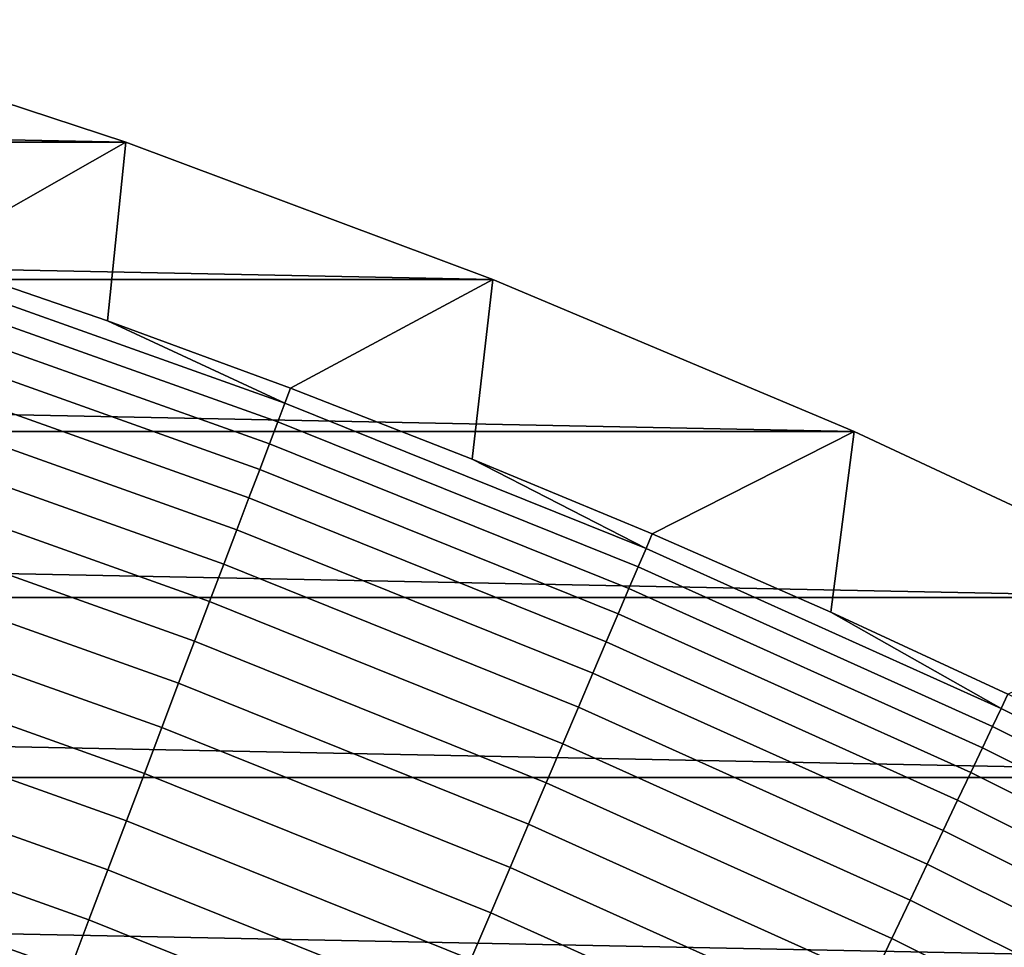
# Model space of a CAD drawing. Header units: metres. Extents: x -32 to 117, y -314 to 32.
# Tile 253 of 380: x 10.43 to 13.67, y 28.01 to 31.07. Entities that reach past the tile are written whole.
import ezdxf

# ---------------------------------------------------------------- set-up
doc = ezdxf.new("R2010")
doc.units = ezdxf.units.M
doc.layers.add('solid_24_501_064_XXX', color=7, linetype='CONTINUOUS')

msp = doc.modelspace()

# ---------------------------------------------------------------- linework, layer by layer
at = {"layer": 'solid_24_501_064_XXX'}
for points in [[(-10.777514, 30.660969, -303.5), (-9.55021, 31.06514, -303.5), (10.777514, 30.660969, -303.5)], [(-9.55021, 31.06514, -303.5), (9.55021, 31.06514, -303.5), (10.777514, 30.660969, -303.5)], [(9.497697, 30.479177, -301.352966), (10.109531, 30.281742, -301.352966), (10.777514, 30.660969, -303.5), (9.55021, 31.06514, -303.5)], [(-11.988071, 30.208212, -303.5), (-10.777514, 30.660969, -303.5), (11.988071, 30.208212, -303.5)], [(-10.777514, 30.660969, -303.5), (10.777514, 30.660969, -303.5), (11.988071, 30.208212, -303.5)], [(10.109531, 30.281742, -301.352966), (10.717267, 30.072025, -301.352966), (10.777514, 30.660969, -303.5)], [(10.717267, 30.072025, -301.352966), (11.320656, 29.850113, -301.352966), (11.988071, 30.208212, -303.5), (10.777514, 30.660969, -303.5)], [(10.092924, 30.231998, -301.181946), (11.302058, 29.801079, -301.181946), (10.717267, 30.072025, -301.352966), (10.109531, 30.281742, -301.352966)], [(11.302058, 29.801079, -301.181946), (10.092924, 30.231998, -301.181946), (10.072102, 30.169628, -301.012299), (11.278742, 29.739599, -301.012299)], [(-13.179604, 29.707697, -303.5), (-11.988071, 30.208212, -303.5), (13.179604, 29.707697, -303.5)], [(-11.988071, 30.208212, -303.5), (11.988071, 30.208212, -303.5), (13.179604, 29.707697, -303.5)], [(11.320656, 29.850113, -301.352966), (11.919454, 29.616096, -301.352966), (11.988071, 30.208212, -303.5)], [(11.919454, 29.616096, -301.352966), (12.513417, 29.370068, -301.352966), (13.179604, 29.707697, -303.5), (11.988071, 30.208212, -303.5)], [(11.278742, 29.739599, -301.012299), (10.072102, 30.169628, -301.012299), (10.047428, 30.09572, -300.8479), (11.251112, 29.666744, -300.8479)], [(11.251112, 29.666744, -300.8479), (10.047428, 30.09572, -300.8479), (10.019032, 30.010666, -300.689575), (11.219315, 29.582901, -300.689575)], [(11.302058, 29.801079, -301.181946), (11.320656, 29.850113, -301.352966), (10.717267, 30.072025, -301.352966)], [(11.219315, 29.582901, -300.689575), (10.019032, 30.010666, -300.689575), (9.987066, 29.914915, -300.538208), (11.183518, 29.488514, -300.538208)], [(11.183518, 29.488514, -300.538208), (9.987066, 29.914915, -300.538208), (9.951697, 29.808973, -300.394562), (11.143913, 29.384085, -300.394562)], [(11.302058, 29.801079, -301.181946), (12.492861, 29.321823, -301.181946), (11.919454, 29.616096, -301.352966), (11.320656, 29.850113, -301.352966)], [(11.143913, 29.384085, -300.394562), (9.951697, 29.808973, -300.394562), (9.913115, 29.693405, -300.25943), (11.100708, 29.270163, -300.25943)], [(12.492861, 29.321823, -301.181946), (11.302058, 29.801079, -301.181946), (11.278742, 29.739599, -301.012299), (12.467088, 29.26133, -301.012299)], [(12.467088, 29.26133, -301.012299), (11.278742, 29.739599, -301.012299), (11.251112, 29.666744, -300.8479), (12.436546, 29.189648, -300.8479)], [(-14.350215, 29.160267, -303.5), (-13.179604, 29.707697, -303.5), (14.350215, 29.160267, -303.5)], [(-13.179604, 29.707697, -303.5), (13.179604, 29.707697, -303.5), (14.350215, 29.160267, -303.5)], [(12.513417, 29.370068, -301.352966), (13.102306, 29.112129, -301.352966), (13.179604, 29.707697, -303.5)], [(13.102306, 29.112129, -301.352966), (13.685883, 28.842384, -301.352966), (14.350215, 29.160267, -303.5), (13.179604, 29.707697, -303.5)], [(11.100708, 29.270163, -300.25943), (9.913115, 29.693405, -300.25943), (9.871522, 29.568819, -300.133514), (11.054132, 29.147352, -300.133514)], [(12.436546, 29.189648, -300.8479), (11.251112, 29.666744, -300.8479), (11.219315, 29.582901, -300.689575), (12.401399, 29.107153, -300.689575)], [(12.492861, 29.321823, -301.181946), (12.513417, 29.370068, -301.352966), (11.919454, 29.616096, -301.352966)], [(12.401399, 29.107153, -300.689575), (11.219315, 29.582901, -300.689575), (11.183518, 29.488514, -300.538208), (12.361832, 29.014284, -300.538208)], [(11.054132, 29.147352, -300.133514), (9.871522, 29.568819, -300.133514), (9.82714, 29.435877, -300.017517), (11.004434, 29.016306, -300.017517)], [(12.361832, 29.014284, -300.538208), (11.183518, 29.488514, -300.538208), (11.143913, 29.384085, -300.394562), (12.318053, 28.911533, -300.394562)], [(11.004434, 29.016306, -300.017517), (9.82714, 29.435877, -300.017517), (9.780203, 29.295284, -299.911987), (10.951873, 28.877716, -299.911987)], [(12.318053, 28.911533, -300.394562), (11.143913, 29.384085, -300.394562), (11.100708, 29.270163, -300.25943), (12.270296, 28.799444, -300.25943)], [(12.492861, 29.321823, -301.181946), (13.6634, 28.795006, -301.181946), (13.102306, 29.112129, -301.352966), (12.513417, 29.370068, -301.352966)], [(13.6634, 28.795006, -301.181946), (12.492861, 29.321823, -301.181946), (12.467088, 29.26133, -301.012299), (13.635212, 28.735601, -301.012299)], [(10.951873, 28.877716, -299.911987), (9.780203, 29.295284, -299.911987), (9.73096, 29.147783, -299.817505), (10.89673, 28.732317, -299.817505)], [(12.270296, 28.799444, -300.25943), (11.100708, 29.270163, -300.25943), (11.054132, 29.147352, -300.133514), (12.218813, 28.678608, -300.133514)], [(13.635212, 28.735601, -301.012299), (12.467088, 29.26133, -301.012299), (12.436546, 29.189648, -300.8479), (13.60181, 28.665205, -300.8479)], [(13.60181, 28.665205, -300.8479), (12.436546, 29.189648, -300.8479), (12.401399, 29.107153, -300.689575), (13.563369, 28.584194, -300.689575)], [(-15.49826, 28.566656, -303.5), (-14.350215, 29.160267, -303.5), (15.49826, 28.566656, -303.5)], [(-14.350215, 29.160267, -303.5), (14.350215, 29.160267, -303.5), (15.49826, 28.566656, -303.5)], [(10.89673, 28.732317, -299.817505), (9.73096, 29.147783, -299.817505), (9.679671, 28.994156, -299.734619), (10.839298, 28.580879, -299.734619)], [(12.218813, 28.678608, -300.133514), (11.054132, 29.147352, -300.133514), (11.004434, 29.016306, -300.017517), (12.163877, 28.549669, -300.017517)], [(13.563369, 28.584194, -300.689575), (12.401399, 29.107153, -300.689575), (12.361832, 29.014284, -300.538208), (13.520093, 28.492992, -300.538208)], [(13.6634, 28.795006, -301.181946), (13.685883, 28.842384, -301.352966), (13.102306, 29.112129, -301.352966)], [(10.839298, 28.580879, -299.734619), (9.679671, 28.994156, -299.734619), (9.62661, 28.835217, -299.663696), (10.77988, 28.424206, -299.663696)], [(12.163877, 28.549669, -300.017517), (11.004434, 29.016306, -300.017517), (10.951873, 28.877716, -299.911987), (12.10578, 28.413309, -299.911987)], [(13.520093, 28.492992, -300.538208), (12.361832, 29.014284, -300.538208), (12.318053, 28.911533, -300.394562), (13.472213, 28.392088, -300.394562)], [(13.472213, 28.392088, -300.394562), (12.318053, 28.911533, -300.394562), (12.270296, 28.799444, -300.25943), (13.419982, 28.282011, -300.25943)], [(12.10578, 28.413309, -299.911987), (10.951873, 28.877716, -299.911987), (10.89673, 28.732317, -299.817505), (12.044827, 28.270248, -299.817505)], [(10.77988, 28.424206, -299.663696), (9.62661, 28.835217, -299.663696), (9.572055, 28.671806, -299.605194), (10.718789, 28.263124, -299.605194)], [(13.6634, 28.795006, -301.181946), (14.811777, 28.221483, -301.181946), (14.263908, 28.560942, -301.352966), (13.685883, 28.842384, -301.352966)], [(13.419982, 28.282011, -300.25943), (12.270296, 28.799444, -300.25943), (12.218813, 28.678608, -300.133514), (13.363675, 28.163349, -300.133514)], [(14.811777, 28.221483, -301.181946), (13.6634, 28.795006, -301.181946), (13.635212, 28.735601, -301.012299), (14.781219, 28.163261, -301.012299)], [(12.044827, 28.270248, -299.817505), (10.89673, 28.732317, -299.817505), (10.839298, 28.580879, -299.734619), (11.981343, 28.121246, -299.734619)], [(14.781219, 28.163261, -301.012299), (13.635212, 28.735601, -301.012299), (13.60181, 28.665205, -300.8479), (14.745009, 28.094269, -300.8479)], [(10.718789, 28.263124, -299.605194), (9.572055, 28.671806, -299.605194), (9.516297, 28.504791, -299.559326), (10.656352, 28.098492, -299.559326)], [(13.363675, 28.163349, -300.133514), (12.218813, 28.678608, -300.133514), (12.163877, 28.549669, -300.017517), (13.303592, 28.036726, -300.017517)], [(14.745009, 28.094269, -300.8479), (13.60181, 28.665205, -300.8479), (13.563369, 28.584194, -300.689575), (14.703338, 28.01487, -300.689575)], [(-16.621614, 27.927967, -303.5), (-15.49826, 28.566656, -303.5), (16.621614, 27.927967, -303.5)], [(-15.49826, 28.566656, -303.5), (15.49826, 28.566656, -303.5), (16.621614, 27.927967, -303.5)], [(11.981343, 28.121246, -299.734619), (10.839298, 28.580879, -299.734619), (10.77988, 28.424206, -299.663696), (11.915665, 27.967093, -299.663696)], [(14.703338, 28.01487, -300.689575), (13.563369, 28.584194, -300.689575), (13.520093, 28.492992, -300.538208), (14.656425, 27.925486, -300.538208)], [(13.303592, 28.036726, -300.017517), (12.163877, 28.549669, -300.017517), (12.10578, 28.413309, -299.911987), (13.24005, 27.902815, -299.911987)], [(10.656352, 28.098492, -299.559326), (9.516297, 28.504791, -299.559326), (9.459632, 28.335056, -299.526428), (10.592897, 27.931175, -299.526428)], [(14.656425, 27.925486, -300.538208), (13.520093, 28.492992, -300.538208), (13.472213, 28.392088, -300.394562), (14.604522, 27.82659, -300.394562)], [(11.915665, 27.967093, -299.663696), (10.77988, 28.424206, -299.663696), (10.718789, 28.263124, -299.605194), (11.848138, 27.808601, -299.605194)], [(13.24005, 27.902815, -299.911987), (12.10578, 28.413309, -299.911987), (12.044827, 28.270248, -299.817505), (13.173387, 27.762325, -299.817505)], [(14.604522, 27.82659, -300.394562), (13.472213, 28.392088, -300.394562), (13.419982, 28.282011, -300.25943), (14.547899, 27.718706, -300.25943)], [(10.592897, 27.931175, -299.526428), (9.459632, 28.335056, -299.526428), (9.402357, 28.163498, -299.506622), (10.528762, 27.762064, -299.506622)], [(14.547899, 27.718706, -300.25943), (13.419982, 28.282011, -300.25943), (13.363675, 28.163349, -300.133514), (14.48686, 27.602407, -300.133514)], [(11.848138, 27.808601, -299.605194), (10.718789, 28.263124, -299.605194), (10.656352, 28.098492, -299.559326), (11.779121, 27.646614, -299.559326)], [(13.173387, 27.762325, -299.817505), (12.044827, 28.270248, -299.817505), (11.981343, 28.121246, -299.734619), (13.103955, 27.615999, -299.734619)], [(10.528762, 27.762064, -299.506622), (9.402357, 28.163498, -299.506622), (10.033104, 27.751934, -299.5)], [(14.48686, 27.602407, -300.133514), (13.363675, 28.163349, -300.133514), (13.303592, 28.036726, -300.017517), (14.421728, 27.478306, -300.017517)], [(13.103955, 27.615999, -299.734619), (11.981343, 28.121246, -299.734619), (11.915665, 27.967093, -299.663696), (13.032122, 27.464615, -299.663696)], [(11.779121, 27.646614, -299.559326), (10.656352, 28.098492, -299.559326), (10.592897, 27.931175, -299.526428), (11.708982, 27.481989, -299.526428)], [(14.421728, 27.478306, -300.017517), (13.303592, 28.036726, -300.017517), (13.24005, 27.902815, -299.911987), (14.352845, 27.347063, -299.911987)]]:
    msp.add_3dface(points, dxfattribs=at)

doc.saveas('drawing.dxf')
